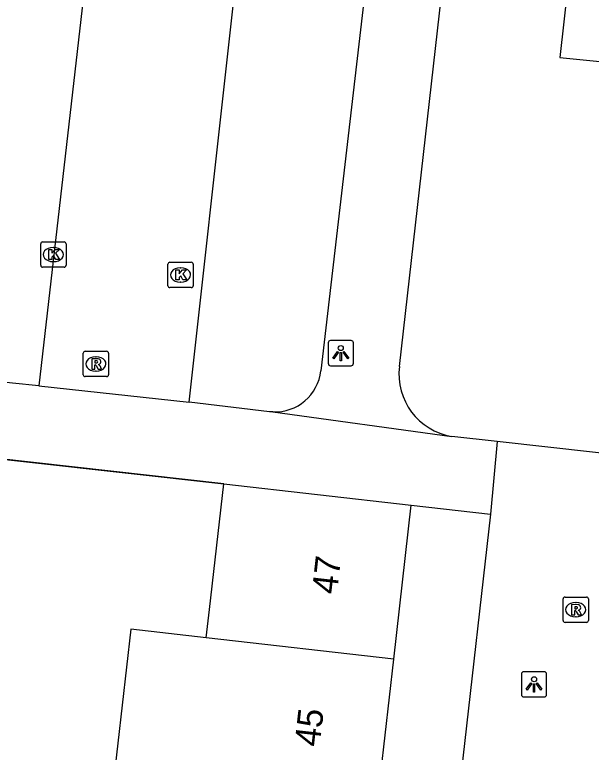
# Model space of a CAD drawing. Extents: x 161928 to 163055, y 386475 to 387428.
# Drawn here: x 162177.96 to 162200.76, y 386796.14 to 386825.3 of the extents above; entities that cross this region are included whole.
import ezdxf

# ---------------------------------------------------------------- set-up
doc = ezdxf.new("R2010")
doc.units = 0
for name, color, linetype in [('IMGEO_Kolk', 7, 'Continuous'), ('IMGEO_Lichtpunt', 7, 'Continuous'), ('IMGEO_Muur', 7, 'Continuous'), ('IMGEO_Pand', 7, 'Continuous'), ('IMGEO_Pand_nummerreeks', 7, 'Continuous'), ('IMGEO_Rijbaan_lokaal_open', 7, 'Continuous'), ('IMGEO_Rioolput', 7, 'Continuous'), ('IMGEO_Voetpad_open', 7, 'Continuous')]:
    doc.layers.add(name, color=color, linetype=linetype)

msp = doc.modelspace()

# ---------------------------------------------------------------- linework, layer by layer
at = {"layer": 'IMGEO_Kolk'}
for p, q in [((162178.984, 386815.394), (162178.984, 386816.246)), ((162179.059, 386816.32), (162179.911, 386816.32)), ((162179.472, 386816.1), (162179.497, 386816.1)), ((162179.985, 386816.246), (162179.985, 386815.394)), ((162179.495, 386815.54), (162179.47, 386815.54)), ((162184.089, 386815.514), (162184.941, 386815.514)), ((162179.911, 386815.32), (162179.059, 386815.32)), ((162184.014, 386814.588), (162184.014, 386815.44)), ((162184.502, 386815.294), (162184.527, 386815.294)), ((162185.015, 386815.44), (162185.015, 386814.588)), ((162184.525, 386814.734), (162184.5, 386814.734)), ((162184.941, 386814.514), (162184.089, 386814.514))]:
    msp.add_line(p, q, dxfattribs=at)
for points in [[(162178.984, 386815.394), (162178.984, 386816.246)], [(162179.059, 386816.32), (162179.911, 386816.32)], [(162179.985, 386816.246), (162179.985, 386815.394)], [(162179.305, 386816.02), (162179.428, 386816.02), (162179.428, 386815.869), (162179.558, 386816.02), (162179.722, 386816.02), (162179.576, 386815.869), (162179.729, 386815.62), (162179.577, 386815.62), (162179.492, 386815.784), (162179.428, 386815.717), (162179.428, 386815.62), (162179.305, 386815.62), (162179.305, 386816.02)], [(162184.089, 386815.514), (162184.941, 386815.514)], [(162179.911, 386815.32), (162179.059, 386815.32)], [(162184.014, 386814.588), (162184.014, 386815.44)], [(162184.335, 386815.214), (162184.458, 386815.214), (162184.458, 386815.063), (162184.588, 386815.214), (162184.752, 386815.214), (162184.606, 386815.063), (162184.759, 386814.814), (162184.607, 386814.814), (162184.522, 386814.978), (162184.458, 386814.911), (162184.458, 386814.814), (162184.335, 386814.814), (162184.335, 386815.214)], [(162185.015, 386815.44), (162185.015, 386814.588)], [(162184.941, 386814.514), (162184.089, 386814.514)]]:
    msp.add_lwpolyline(points, dxfattribs=at)
for centre, start, end in [((162179.061, 386816.244), 91.552, 178.448), ((162179.061, 386816.244), 91.552, 178.448), ((162179.909, 386816.244), 1.552, 88.448), ((162179.909, 386816.244), 1.552, 88.448), ((162184.091, 386815.438), 91.552, 178.448), ((162184.091, 386815.438), 91.552, 178.448), ((162184.939, 386815.438), 1.552, 88.448), ((162184.939, 386815.438), 1.552, 88.448), ((162179.061, 386815.396), 181.552, 268.448), ((162179.061, 386815.396), 181.552, 268.448), ((162179.909, 386815.396), 271.552, 358.448), ((162179.909, 386815.396), 271.552, 358.448), ((162184.091, 386814.59), 181.552, 268.448), ((162184.091, 386814.59), 181.552, 268.448), ((162184.939, 386814.59), 271.552, 358.448), ((162184.939, 386814.59), 271.552, 358.448)]:
    msp.add_arc(centre, 0.0765, start, end, dxfattribs=at)
for centre, major_axis, ratio, start_param, end_param in [((162179.471, 386815.82), (-0.387, 0.002), 0.722429, 4.712389, 7.853982), ((162179.496, 386815.82), (-0.39, 0.002), 0.717154, 1.570796, 4.712389), ((162184.501, 386815.014), (-0.387, 0.002), 0.722429, 4.712389, 7.853982), ((162184.526, 386815.014), (-0.39, 0.002), 0.717154, 1.570796, 4.712389)]:
    msp.add_ellipse(centre, major_axis=major_axis, ratio=ratio, start_param=start_param, end_param=end_param, dxfattribs=at)
at = {"layer": 'IMGEO_Lichtpunt'}
for p, q in [((162190.357, 386812.326), (162190.357, 386811.519)), ((162190.357, 386812.326), (162190.357, 386811.519)), ((162191.259, 386812.421), (162190.451, 386812.421)), ((162191.259, 386812.421), (162190.451, 386812.421)), ((162191.353, 386811.519), (162191.353, 386812.326)), ((162191.353, 386811.519), (162191.353, 386812.326)), ((162190.451, 386811.425), (162191.259, 386811.425)), ((162190.451, 386811.425), (162191.259, 386811.425)), ((162198.001, 386799.227), (162198.001, 386798.42)), ((162198.001, 386799.227), (162198.001, 386798.42)), ((162198.903, 386799.322), (162198.095, 386799.322)), ((162198.903, 386799.322), (162198.095, 386799.322)), ((162198.997, 386798.42), (162198.997, 386799.227)), ((162198.997, 386798.42), (162198.997, 386799.227)), ((162198.095, 386798.326), (162198.903, 386798.326)), ((162198.095, 386798.326), (162198.903, 386798.326))]:
    msp.add_line(p, q, dxfattribs=at)
for points in [[(162190.731, 386811.99), (162190.77, 386811.962), (162190.582, 386811.7), (162190.544, 386811.727), (162190.731, 386811.99)], [(162190.833, 386811.942), (162190.88, 386811.942), (162190.88, 386811.62), (162190.833, 386811.62), (162190.833, 386811.942)], [(162190.943, 386811.962), (162190.981, 386811.989), (162191.168, 386811.727), (162191.129, 386811.699), (162190.943, 386811.962)], [(162198.375, 386798.891), (162198.414, 386798.863), (162198.226, 386798.601), (162198.188, 386798.628), (162198.375, 386798.891)], [(162198.587, 386798.863), (162198.625, 386798.89), (162198.812, 386798.628), (162198.773, 386798.6), (162198.587, 386798.863)], [(162198.477, 386798.843), (162198.524, 386798.843), (162198.524, 386798.521), (162198.477, 386798.521), (162198.477, 386798.843)]]:
    msp.add_lwpolyline(points, dxfattribs=at)
for centre in [(162190.856, 386812.124), (162198.5, 386799.025)]:
    msp.add_circle(centre, 0.0994, dxfattribs=at)
for centre, start, end in [((162190.451, 386812.326), 90, 180), ((162190.451, 386812.326), 90, 180), ((162191.259, 386812.326), 0, 90), ((162191.259, 386812.326), 0, 90), ((162190.451, 386811.519), 180, 270), ((162190.451, 386811.519), 180, 270), ((162191.259, 386811.519), 270, 0), ((162191.259, 386811.519), 270, 360), ((162198.095, 386799.227), 90, 180), ((162198.095, 386799.227), 90, 180), ((162198.903, 386799.227), 0, 90), ((162198.903, 386799.227), 0, 90), ((162198.095, 386798.42), 180, 270), ((162198.095, 386798.42), 180, 270), ((162198.903, 386798.42), 270, 0), ((162198.903, 386798.42), 270, 360)]:
    msp.add_arc(centre, 0.0946, start, end, dxfattribs=at)
at = {"layer": 'IMGEO_Muur'}
msp.add_lwpolyline([(162174.385, 386808.075), (162186.227, 386806.757)], dxfattribs=at)
at = {"layer": 'IMGEO_Pand'}
for points in [[(162204.666, 386834.631), (162201.901, 386835.039), (162200.816, 386835.147), (162199.517, 386823.609), (162209.906, 386822.57)], [(162185.536, 386800.667), (162185.663, 386801.789), (162186.227, 386806.757)], [(162186.227, 386806.757), (162193.639, 386805.915)], [(162192.948, 386799.826), (162193.639, 386805.915)], [(162185.536, 386800.667), (162182.55, 386801.006), (162181.868, 386794.994), (162184.854, 386794.655)], [(162192.948, 386799.826), (162185.536, 386800.667)], [(162192.266, 386793.814), (162192.948, 386799.826)]]:
    msp.add_lwpolyline(points, dxfattribs=at)
at = {"layer": 'IMGEO_Rijbaan_lokaal_open'}
for points in [[(162182.384, 386840.878), (162178.91, 386810.626)], [(162184.856, 386809.988), (162188.05, 386838.724)], [(162178.91, 386810.626), (162184.856, 386809.988)]]:
    msp.add_lwpolyline(points, dxfattribs=at)
at = {"layer": 'IMGEO_Rioolput'}
for p, q in [((162180.665, 386811.068), (162180.665, 386811.92)), ((162180.74, 386811.994), (162181.592, 386811.994)), ((162181.153, 386811.774), (162181.178, 386811.774)), ((162181.666, 386811.92), (162181.666, 386811.068)), ((162181.176, 386811.214), (162181.151, 386811.214)), ((162181.592, 386810.994), (162180.74, 386810.994)), ((162199.65, 386801.351), (162199.65, 386802.203)), ((162199.725, 386802.277), (162200.577, 386802.277)), ((162200.651, 386802.203), (162200.651, 386801.351)), ((162200.138, 386802.057), (162200.163, 386802.057)), ((162200.577, 386801.277), (162199.725, 386801.277)), ((162200.161, 386801.497), (162200.136, 386801.497))]:
    msp.add_line(p, q, dxfattribs=at)
for points in [[(162180.665, 386811.068), (162180.665, 386811.92)], [(162180.74, 386811.994), (162181.592, 386811.994)], [(162181.666, 386811.92), (162181.666, 386811.068)], [(162181.254, 386811.692), (162181.002, 386811.694), (162181.002, 386811.294)], [(162181.002, 386811.294), (162181.126, 386811.294), (162181.126, 386811.456), (162181.137, 386811.456)], [(162181.18, 386811.613), (162181.126, 386811.613), (162181.126, 386811.532)], [(162181.126, 386811.532), (162181.178, 386811.532)], [(162181.184, 386811.427), (162181.255, 386811.294), (162181.395, 386811.294), (162181.33, 386811.42)], [(162181.592, 386810.994), (162180.74, 386810.994)], [(162199.65, 386801.351), (162199.65, 386802.203)], [(162199.725, 386802.277), (162200.577, 386802.277)], [(162200.651, 386802.203), (162200.651, 386801.351)], [(162200.239, 386801.975), (162199.987, 386801.977), (162199.987, 386801.577)], [(162200.165, 386801.896), (162200.111, 386801.896), (162200.111, 386801.815)], [(162200.111, 386801.815), (162200.163, 386801.815)], [(162199.987, 386801.577), (162200.111, 386801.577), (162200.111, 386801.739), (162200.122, 386801.739)], [(162200.169, 386801.71), (162200.24, 386801.577), (162200.38, 386801.577), (162200.315, 386801.703)], [(162200.577, 386801.277), (162199.725, 386801.277)]]:
    msp.add_lwpolyline(points, dxfattribs=at)
for centre, radius, start, end in [((162180.742, 386811.918), 0.0765, 91.552, 178.448), ((162180.742, 386811.918), 0.0765, 91.552, 178.448), ((162181.59, 386811.918), 0.0765, 1.552, 88.448), ((162181.59, 386811.918), 0.0765, 1.552, 88.448), ((162181.136, 386811.403), 0.0533, 26.0293, 88.6989), ((162181.162, 386811.721), 0.19, 274.7715, 282.9687), ((162181.186, 386811.517), 0.0964, 77.0061, 93.1865), ((162181.2, 386811.574), 0.0378, 276.6634, 79.6772), ((162181.253, 386811.582), 0.109, 350.3612, 89.416), ((162181.251, 386811.582), 0.112, 277.5842, 350.9817), ((162181.235, 386811.367), 0.108, 29.5134, 73.7905), ((162180.742, 386811.07), 0.0765, 181.552, 268.448), ((162180.742, 386811.07), 0.0765, 181.552, 268.448), ((162181.59, 386811.07), 0.0765, 271.552, 358.448), ((162181.59, 386811.07), 0.0765, 271.552, 358.448), ((162199.727, 386802.201), 0.0765, 91.552, 178.448), ((162199.727, 386802.201), 0.0765, 91.552, 178.448), ((162200.575, 386802.201), 0.0765, 1.552, 88.448), ((162200.575, 386802.201), 0.0765, 1.552, 88.448), ((162200.147, 386802.004), 0.19, 274.7715, 282.9687), ((162200.171, 386801.8), 0.0964, 77.0061, 93.1865), ((162200.185, 386801.857), 0.0378, 276.6634, 79.6772), ((162200.238, 386801.865), 0.109, 350.3612, 89.416), ((162200.236, 386801.865), 0.112, 277.5842, 350.9817), ((162200.121, 386801.686), 0.0533, 26.0293, 88.6989), ((162200.22, 386801.65), 0.108, 29.5134, 73.7905), ((162199.727, 386801.353), 0.0765, 181.552, 268.448), ((162199.727, 386801.353), 0.0765, 181.552, 268.448), ((162200.575, 386801.353), 0.0765, 271.552, 358.448), ((162200.575, 386801.353), 0.0765, 271.552, 358.448)]:
    msp.add_arc(centre, radius, start, end, dxfattribs=at)
for centre, major_axis, ratio, start_param, end_param in [((162181.152, 386811.494), (-0.387, 0.002), 0.722429, 4.712389, 7.853982), ((162181.177, 386811.494), (-0.39, 0.002), 0.717154, 1.570796, 4.712389), ((162200.137, 386801.777), (-0.387, 0.002), 0.722429, 4.712389, 7.853982), ((162200.162, 386801.777), (-0.39, 0.002), 0.717154, 1.570796, 4.712389)]:
    msp.add_ellipse(centre, major_axis=major_axis, ratio=ratio, start_param=start_param, end_param=end_param, dxfattribs=at)
at = {"layer": 'IMGEO_Voetpad_open'}
for points in [[(162193.172, 386811.399), (162196.1, 386837.25)], [(162192.915, 386835.71), (162190.069, 386811.223)], [(162178.91, 386810.626), (162177.866, 386810.736), (162174.11, 386811.153)], [(162188.169, 386809.596), (162188.037, 386809.606), (162184.856, 386809.988)], [(162188.169, 386809.596), (162195.251, 386808.624)], [(162197.044, 386808.424), (162195.251, 386808.624)], [(162197.044, 386808.424), (162196.771, 386805.559)], [(162262.146, 386801.143), (162259.387, 386801.461), (162197.044, 386808.424)], [(162186.227, 386806.757), (162174.222, 386808.093)], [(162193.639, 386805.915), (162196.771, 386805.559)], [(162196.771, 386805.559), (162191.31, 386757.312)]]:
    msp.add_lwpolyline(points, dxfattribs=at)
for centre, radius, start, end in [((162188.241, 386811.435), 1.84, 267.7587, 353.3892), ((162195.66, 386811.096), 2.506, 173.0654, 260.615)]:
    msp.add_arc(centre, radius, start, end, dxfattribs=at)

# ---------------------------------------------------------------- texts
at = {"layer": 'IMGEO_Pand_nummerreeks'}
for s, rotation, p in [('47', 83.5282, (162190.7, 386802.362)), ('45', 83.5258, (162190.016, 386796.332))]:
    msp.add_text(s, height=1, rotation=rotation, dxfattribs=at).set_placement(p)

doc.saveas('drawing.dxf')
